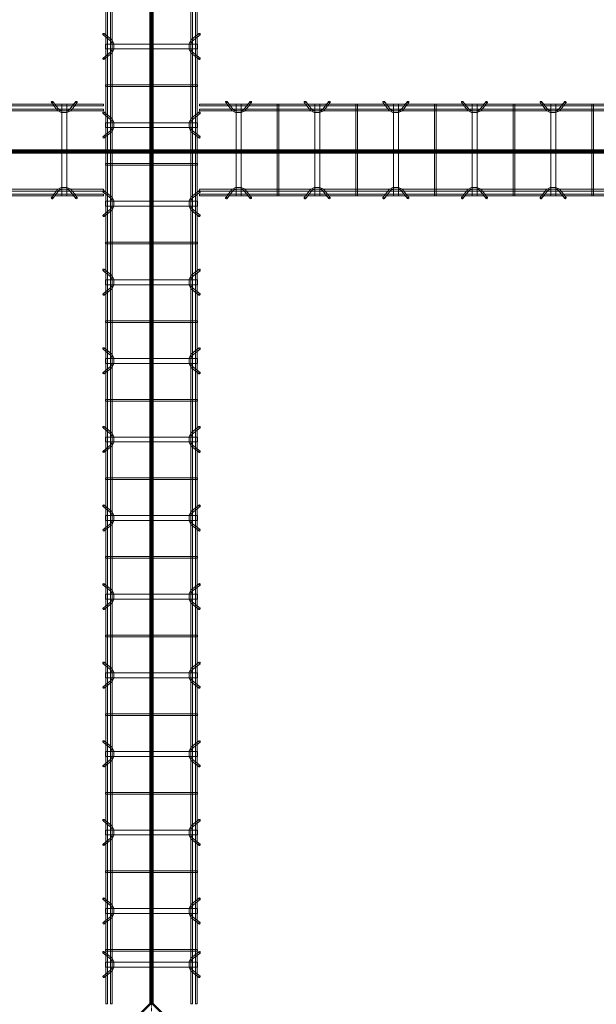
# Model space of a CAD drawing. Header units: inches. Extents: x -4136 to 1945, y -6639 to 12387.
# Tile 362 of 656: x -2520 to -2432, y 10187 to 10337. Entities that reach past the tile are written whole.
import ezdxf

# ---------------------------------------------------------------- set-up
doc = ezdxf.new("R2010")
doc.units = ezdxf.units.IN
doc.header["$MEASUREMENT"] = 0
doc.linetypes.add('Línea de rejilla', pattern=[0.875, 0.5, -0.125, 0.125, -0.125])
for name, color, linetype, lineweight in [('A-FLOR', 7, 'Continuous', 9), ('A-GENM', 7, 'Continuous', 9), ('S-BEAM', 7, 'Continuous', 9), ('S-GRID', 7, 'Continuous', 9)]:
    doc.layers.add(name, color=color, linetype=linetype, lineweight=lineweight)

# ---------------------------------------------------------------- blocks, each defined once
blk = doc.blocks.new('Dowel bar assembly - Dowel bar assembly-674000-SLAB ON GROUND JOINTS')
at = {"layer": 'S-BEAM', "color": 253, "true_color": 0xaaaaaa}
for p, q in [((148.18, 1.98), (0, 1.98)), ((0, 1.72), (148.18, 1.72)), ((140.21, 2.23), (141.16, 1.03)), ((141.36, 1.19), (140.41, 2.39)), ((141.81, 1.99), (141.81, -12.01)), ((142.56, 1.99), (141.81, 1.99)), ((141.81, 1.99), (142.56, 1.99)), ((142.56, -12.01), (142.56, 1.99)), ((143.94, 2.39), (142.99, 1.19)), ((143.2, 1.03), (144.15, 2.23)), ((148.18, 1.98), (148.18, 1.72)), ((148.18, 1.72), (148.18, 1.98)), ((148.18, 1.25), (0, 1.25)), ((0, 0.99), (148.18, 0.99)), ((148.18, 0.99), (148.18, 1.25)), ((148.18, 1.25), (148.18, 0.99)), ((148.18, -11.01), (0, -11.01)), ((0, -11.27), (148.18, -11.27)), ((148.18, -11.74), (0, -11.74)), ((0, -12), (148.18, -12)), ((141.16, -11.05), (140.21, -12.25)), ((140.41, -12.41), (141.36, -11.21)), ((142.56, -12.01), (141.81, -12.01)), ((141.81, -12.01), (142.56, -12.01)), ((142.99, -11.21), (143.94, -12.41)), ((144.15, -12.25), (143.2, -11.05)), ((148.18, -11.27), (148.18, -11.01)), ((148.18, -11.01), (148.18, -11.27)), ((148.18, -12), (148.18, -11.74)), ((148.18, -11.74), (148.18, -12))]:
    blk.add_line(p, q, dxfattribs=at)
at = {"layer": 'S-BEAM', "color": 253, "true_color": 0xaaaaaa, "flags": 128}
for points in [[(141.16, 1.03), (141.71, 0.73), (142.57, 0.72), (143.15, 0.99), (143.2, 1.03)], [(141.36, 1.19), (141.81, 0.97), (142.56, 0.98), (142.99, 1.19)], [(141.16, -11.05), (141.71, -10.75), (142.57, -10.74), (143.15, -11.01), (143.2, -11.05)], [(141.36, -11.21), (141.81, -10.99), (142.56, -11), (142.99, -11.21)]]:
    blk.add_lwpolyline(points, dxfattribs=at)
at = {"layer": 'S-BEAM', "color": 253, "true_color": 0xaaaaaa}
for centre, major_axis, start_param, end_param in [((140.31, 2.31), (0.101, 0.08), 5.709265, 8.850858), ((140.31, 2.31), (0.101, 0.08), 2.567673, 5.709265), ((144.04, 2.31), (-0.101, 0.08), 3.715513, 6.857105), ((144.04, 2.31), (-0.101, 0.08), 0.57392, 3.715513), ((140.31, -12.33), (-0.101, 0.08), 3.715513, 6.857105), ((140.31, -12.33), (-0.101, 0.08), 0.57392, 3.715513), ((144.04, -12.33), (0.101, 0.08), 5.709265, 8.850858), ((144.04, -12.33), (0.101, 0.08), 2.567673, 5.709265)]:
    blk.add_ellipse(centre, major_axis=major_axis, ratio=0.816528, start_param=start_param, end_param=end_param, dxfattribs=at)
blk = doc.blocks.new('Dowel bar assembly - Dowel bar assembly-674565-SLAB ON GROUND JOINTS')
at = {"layer": 'S-BEAM', "color": 253, "true_color": 0xaaaaaa}
for p, q in [((148.47, 1.98), (0, 1.98)), ((0, 1.98), (0, 1.72)), ((0, 1.72), (0, 1.98)), ((0, 1.72), (148.47, 1.72)), ((4.02, 2.23), (4.97, 1.03)), ((5.18, 1.19), (4.23, 2.39)), ((5.63, 1.99), (5.63, -12.01)), ((6.38, 1.99), (5.63, 1.99)), ((5.63, 1.99), (6.38, 1.99)), ((6.38, -12.01), (6.38, 1.99)), ((7.76, 2.39), (6.81, 1.19)), ((7.01, 1.03), (7.96, 2.23)), ((11.87, 1.99), (11.87, -12.01)), ((12.13, 1.99), (11.87, 1.99)), ((11.87, 1.99), (12.13, 1.99)), ((12.13, -12.01), (12.13, 1.99)), ((16.02, 2.23), (16.97, 1.03)), ((17.18, 1.19), (16.23, 2.39)), ((17.63, 1.99), (17.63, -12.01)), ((18.38, 1.99), (17.63, 1.99)), ((17.63, 1.99), (18.38, 1.99)), ((18.38, -12.01), (18.38, 1.99)), ((19.76, 2.39), (18.81, 1.19)), ((19.01, 1.03), (19.96, 2.23)), ((23.87, 1.99), (23.87, -12.01)), ((24.13, 1.99), (23.87, 1.99)), ((23.87, 1.99), (24.13, 1.99)), ((24.13, -12.01), (24.13, 1.99)), ((28.02, 2.23), (28.97, 1.03)), ((29.18, 1.19), (28.23, 2.39)), ((29.63, 1.99), (29.63, -12.01)), ((30.38, 1.99), (29.63, 1.99)), ((29.63, 1.99), (30.38, 1.99)), ((30.38, -12.01), (30.38, 1.99)), ((31.76, 2.39), (30.81, 1.19)), ((31.01, 1.03), (31.96, 2.23)), ((35.87, 1.99), (35.87, -12.01)), ((36.13, 1.99), (35.87, 1.99)), ((35.87, 1.99), (36.13, 1.99)), ((36.13, -12.01), (36.13, 1.99)), ((40.02, 2.23), (40.97, 1.03)), ((41.18, 1.19), (40.23, 2.39)), ((41.63, 1.99), (41.63, -12.01)), ((42.38, 1.99), (41.63, 1.99)), ((41.63, 1.99), (42.38, 1.99)), ((42.38, -12.01), (42.38, 1.99)), ((43.76, 2.39), (42.81, 1.19)), ((43.01, 1.03), (43.96, 2.23)), ((47.87, 1.99), (47.87, -12.01)), ((48.13, 1.99), (47.87, 1.99)), ((47.87, 1.99), (48.13, 1.99)), ((48.13, -12.01), (48.13, 1.99)), ((52.02, 2.23), (52.97, 1.03)), ((53.18, 1.19), (52.23, 2.39)), ((53.63, 1.99), (53.63, -12.01)), ((54.38, 1.99), (53.63, 1.99)), ((53.63, 1.99), (54.38, 1.99)), ((54.38, -12.01), (54.38, 1.99)), ((55.76, 2.39), (54.81, 1.19)), ((55.01, 1.03), (55.96, 2.23)), ((59.87, 1.99), (59.87, -12.01)), ((60.13, 1.99), (59.87, 1.99)), ((59.87, 1.99), (60.13, 1.99)), ((60.13, -12.01), (60.13, 1.99)), ((148.47, 1.25), (0, 1.25)), ((0, 0.99), (0, 1.25)), ((0, 1.25), (0, 0.99)), ((0, 0.99), (148.47, 0.99)), ((148.47, -11.01), (0, -11.01)), ((0, -11.27), (0, -11.01)), ((0, -11.01), (0, -11.27)), ((0, -11.27), (148.47, -11.27)), ((148.47, -11.74), (0, -11.74)), ((0, -12), (0, -11.74)), ((0, -11.74), (0, -12)), ((0, -12), (148.47, -12)), ((4.97, -11.05), (4.02, -12.25)), ((4.23, -12.41), (5.18, -11.21)), ((6.38, -12.01), (5.63, -12.01)), ((5.63, -12.01), (6.38, -12.01)), ((6.81, -11.21), (7.76, -12.41)), ((7.96, -12.25), (7.01, -11.05)), ((12.13, -12.01), (11.87, -12.01)), ((11.87, -12.01), (12.13, -12.01)), ((16.97, -11.05), (16.02, -12.25)), ((16.23, -12.41), (17.18, -11.21)), ((18.38, -12.01), (17.63, -12.01)), ((17.63, -12.01), (18.38, -12.01)), ((18.81, -11.21), (19.76, -12.41)), ((19.96, -12.25), (19.01, -11.05)), ((24.13, -12.01), (23.87, -12.01)), ((23.87, -12.01), (24.13, -12.01)), ((28.97, -11.05), (28.02, -12.25)), ((28.23, -12.41), (29.18, -11.21)), ((30.38, -12.01), (29.63, -12.01)), ((29.63, -12.01), (30.38, -12.01)), ((30.81, -11.21), (31.76, -12.41)), ((31.96, -12.25), (31.01, -11.05)), ((36.13, -12.01), (35.87, -12.01)), ((35.87, -12.01), (36.13, -12.01)), ((40.97, -11.05), (40.02, -12.25)), ((40.23, -12.41), (41.18, -11.21)), ((42.38, -12.01), (41.63, -12.01)), ((41.63, -12.01), (42.38, -12.01)), ((42.81, -11.21), (43.76, -12.41)), ((43.96, -12.25), (43.01, -11.05)), ((48.13, -12.01), (47.87, -12.01)), ((47.87, -12.01), (48.13, -12.01)), ((52.97, -11.05), (52.02, -12.25)), ((52.23, -12.41), (53.18, -11.21)), ((54.38, -12.01), (53.63, -12.01)), ((53.63, -12.01), (54.38, -12.01)), ((54.81, -11.21), (55.76, -12.41)), ((55.96, -12.25), (55.01, -11.05)), ((60.13, -12.01), (59.87, -12.01)), ((59.87, -12.01), (60.13, -12.01))]:
    blk.add_line(p, q, dxfattribs=at)
at = {"layer": 'S-BEAM', "color": 253, "true_color": 0xaaaaaa, "flags": 128}
for points in [[(4.97, 1.03), (5.53, 0.73), (6.39, 0.72), (6.97, 0.99), (7.01, 1.03)], [(5.18, 1.19), (5.62, 0.97), (6.38, 0.98), (6.81, 1.19)], [(16.97, 1.03), (17.53, 0.73), (18.39, 0.72), (18.97, 0.99), (19.01, 1.03)], [(17.18, 1.19), (17.62, 0.97), (18.38, 0.98), (18.81, 1.19)], [(28.97, 1.03), (29.53, 0.73), (30.39, 0.72), (30.97, 0.99), (31.01, 1.03)], [(29.18, 1.19), (29.62, 0.97), (30.38, 0.98), (30.81, 1.19)], [(40.97, 1.03), (41.53, 0.73), (42.39, 0.72), (42.97, 0.99), (43.01, 1.03)], [(41.18, 1.19), (41.62, 0.97), (42.38, 0.98), (42.81, 1.19)], [(52.97, 1.03), (53.53, 0.73), (54.39, 0.72), (54.97, 0.99), (55.01, 1.03)], [(53.18, 1.19), (53.62, 0.97), (54.38, 0.98), (54.81, 1.19)], [(4.97, -11.05), (5.53, -10.75), (6.39, -10.74), (6.97, -11.01), (7.01, -11.05)], [(5.18, -11.21), (5.62, -10.99), (6.38, -11), (6.81, -11.21)], [(16.97, -11.05), (17.53, -10.75), (18.39, -10.74), (18.97, -11.01), (19.01, -11.05)], [(17.18, -11.21), (17.62, -10.99), (18.38, -11), (18.81, -11.21)], [(28.97, -11.05), (29.53, -10.75), (30.39, -10.74), (30.97, -11.01), (31.01, -11.05)], [(29.18, -11.21), (29.62, -10.99), (30.38, -11), (30.81, -11.21)], [(40.97, -11.05), (41.53, -10.75), (42.39, -10.74), (42.97, -11.01), (43.01, -11.05)], [(41.18, -11.21), (41.62, -10.99), (42.38, -11), (42.81, -11.21)], [(52.97, -11.05), (53.53, -10.75), (54.39, -10.74), (54.97, -11.01), (55.01, -11.05)], [(53.18, -11.21), (53.62, -10.99), (54.38, -11), (54.81, -11.21)]]:
    blk.add_lwpolyline(points, dxfattribs=at)
at = {"layer": 'S-BEAM', "color": 253, "true_color": 0xaaaaaa}
for centre, major_axis, start_param, end_param in [((4.12, 2.31), (0.101, 0.08), 5.709265, 8.850858), ((4.12, 2.31), (0.101, 0.08), 2.567673, 5.709265), ((7.86, 2.31), (-0.101, 0.08), 3.715513, 6.857105), ((7.86, 2.31), (-0.101, 0.08), 0.57392, 3.715513), ((16.12, 2.31), (0.101, 0.08), 5.709265, 8.850858), ((16.12, 2.31), (0.101, 0.08), 2.567673, 5.709265), ((19.86, 2.31), (-0.101, 0.08), 3.715513, 6.857105), ((19.86, 2.31), (-0.101, 0.08), 0.57392, 3.715513), ((28.12, 2.31), (0.101, 0.08), 5.709265, 8.850858), ((28.12, 2.31), (0.101, 0.08), 2.567673, 5.709265), ((31.86, 2.31), (-0.101, 0.08), 3.715513, 6.857105), ((31.86, 2.31), (-0.101, 0.08), 0.57392, 3.715513), ((40.12, 2.31), (0.101, 0.08), 5.709265, 8.850858), ((40.12, 2.31), (0.101, 0.08), 2.567673, 5.709265), ((43.86, 2.31), (-0.101, 0.08), 3.715513, 6.857105), ((43.86, 2.31), (-0.101, 0.08), 0.57392, 3.715513), ((52.12, 2.31), (0.101, 0.08), 5.709265, 8.850858), ((52.12, 2.31), (0.101, 0.08), 2.567673, 5.709265), ((55.86, 2.31), (-0.101, 0.08), 3.715513, 6.857105), ((55.86, 2.31), (-0.101, 0.08), 0.57392, 3.715513), ((4.12, -12.33), (-0.101, 0.08), 3.715513, 6.857105), ((4.12, -12.33), (-0.101, 0.08), 0.57392, 3.715513), ((7.86, -12.33), (0.101, 0.08), 5.709265, 8.850858), ((7.86, -12.33), (0.101, 0.08), 2.567673, 5.709265), ((16.12, -12.33), (-0.101, 0.08), 3.715513, 6.857105), ((16.12, -12.33), (-0.101, 0.08), 0.57392, 3.715513), ((19.86, -12.33), (0.101, 0.08), 5.709265, 8.850858), ((19.86, -12.33), (0.101, 0.08), 2.567673, 5.709265), ((28.12, -12.33), (-0.101, 0.08), 3.715513, 6.857105), ((28.12, -12.33), (-0.101, 0.08), 0.57392, 3.715513), ((31.86, -12.33), (0.101, 0.08), 5.709265, 8.850858), ((31.86, -12.33), (0.101, 0.08), 2.567673, 5.709265), ((40.12, -12.33), (-0.101, 0.08), 3.715513, 6.857105), ((40.12, -12.33), (-0.101, 0.08), 0.57392, 3.715513), ((43.86, -12.33), (0.101, 0.08), 5.709265, 8.850858), ((43.86, -12.33), (0.101, 0.08), 2.567673, 5.709265), ((52.12, -12.33), (-0.101, 0.08), 3.715513, 6.857105), ((52.12, -12.33), (-0.101, 0.08), 0.57392, 3.715513), ((55.86, -12.33), (0.101, 0.08), 5.709265, 8.850858), ((55.86, -12.33), (0.101, 0.08), 2.567673, 5.709265)]:
    blk.add_ellipse(centre, major_axis=major_axis, ratio=0.816528, start_param=start_param, end_param=end_param, dxfattribs=at)
blk = doc.blocks.new('Dowel bar assembly - Dowel bar assembly-675655-SLAB ON GROUND JOINTS')
at = {"layer": 'S-BEAM', "color": 253, "true_color": 0xaaaaaa}
for p, q in [((260.18, 1.98), (0, 1.98)), ((0, 1.72), (260.18, 1.72)), ((112.02, 2.23), (112.97, 1.03)), ((113.18, 1.19), (112.23, 2.39)), ((113.63, 1.99), (113.63, -12.01)), ((114.38, 1.99), (113.63, 1.99)), ((113.63, 1.99), (114.38, 1.99)), ((114.38, -12.01), (114.38, 1.99)), ((115.76, 2.39), (114.81, 1.19)), ((115.01, 1.03), (115.96, 2.23)), ((119.87, 1.99), (119.87, -12.01)), ((120.13, 1.99), (119.87, 1.99)), ((119.87, 1.99), (120.13, 1.99)), ((120.13, -12.01), (120.13, 1.99)), ((124.02, 2.23), (124.97, 1.03)), ((125.18, 1.19), (124.23, 2.39)), ((125.63, 1.99), (125.63, -12.01)), ((126.38, 1.99), (125.63, 1.99)), ((125.63, 1.99), (126.38, 1.99)), ((126.38, -12.01), (126.38, 1.99)), ((127.76, 2.39), (126.81, 1.19)), ((127.01, 1.03), (127.96, 2.23)), ((131.87, 1.99), (131.87, -12.01)), ((132.13, 1.99), (131.87, 1.99)), ((131.87, 1.99), (132.13, 1.99)), ((132.13, -12.01), (132.13, 1.99)), ((136.02, 2.23), (136.97, 1.03)), ((137.18, 1.19), (136.23, 2.39)), ((137.63, 1.99), (137.63, -12.01)), ((138.38, 1.99), (137.63, 1.99)), ((137.63, 1.99), (138.38, 1.99)), ((138.38, -12.01), (138.38, 1.99)), ((139.76, 2.39), (138.81, 1.19)), ((139.01, 1.03), (139.96, 2.23)), ((143.87, 1.99), (143.87, -12.01)), ((144.13, 1.99), (143.87, 1.99)), ((143.87, 1.99), (144.13, 1.99)), ((144.13, -12.01), (144.13, 1.99)), ((148.02, 2.23), (148.97, 1.03)), ((149.18, 1.19), (148.23, 2.39)), ((149.63, 1.99), (149.63, -12.01)), ((150.38, 1.99), (149.63, 1.99)), ((149.63, 1.99), (150.38, 1.99)), ((150.38, -12.01), (150.38, 1.99)), ((151.76, 2.39), (150.81, 1.19)), ((151.01, 1.03), (151.96, 2.23)), ((155.87, 1.99), (155.87, -12.01)), ((156.13, 1.99), (155.87, 1.99)), ((155.87, 1.99), (156.13, 1.99)), ((156.13, -12.01), (156.13, 1.99)), ((160.02, 2.23), (160.97, 1.03)), ((161.18, 1.19), (160.23, 2.39)), ((161.63, 1.99), (161.63, -12.01)), ((162.38, 1.99), (161.63, 1.99)), ((161.63, 1.99), (162.38, 1.99)), ((162.38, -12.01), (162.38, 1.99)), ((163.76, 2.39), (162.81, 1.19)), ((163.01, 1.03), (163.96, 2.23)), ((167.87, 1.99), (167.87, -12.01)), ((168.13, 1.99), (167.87, 1.99)), ((167.87, 1.99), (168.13, 1.99)), ((168.13, -12.01), (168.13, 1.99)), ((172.02, 2.23), (172.97, 1.03)), ((173.18, 1.19), (172.23, 2.39)), ((173.63, 1.99), (173.63, -12.01)), ((174.38, 1.99), (173.63, 1.99)), ((173.63, 1.99), (174.38, 1.99)), ((174.38, -12.01), (174.38, 1.99)), ((175.76, 2.39), (174.81, 1.19)), ((175.01, 1.03), (175.96, 2.23)), ((179.87, 1.99), (179.87, -12.01)), ((180.13, 1.99), (179.87, 1.99)), ((179.87, 1.99), (180.13, 1.99)), ((180.13, -12.01), (180.13, 1.99)), ((184.02, 2.23), (184.97, 1.03)), ((185.18, 1.19), (184.23, 2.39)), ((185.63, 1.99), (185.63, -12.01)), ((186.38, 1.99), (185.63, 1.99)), ((185.63, 1.99), (186.38, 1.99)), ((186.38, -12.01), (186.38, 1.99)), ((187.76, 2.39), (186.81, 1.19)), ((187.01, 1.03), (187.96, 2.23)), ((191.87, 1.99), (191.87, -12.01)), ((192.13, 1.99), (191.87, 1.99)), ((191.87, 1.99), (192.13, 1.99)), ((192.13, -12.01), (192.13, 1.99)), ((196.02, 2.23), (196.97, 1.03)), ((197.18, 1.19), (196.23, 2.39)), ((197.63, 1.99), (197.63, -12.01)), ((198.38, 1.99), (197.63, 1.99)), ((197.63, 1.99), (198.38, 1.99)), ((198.38, -12.01), (198.38, 1.99)), ((199.76, 2.39), (198.81, 1.19)), ((199.01, 1.03), (199.96, 2.23)), ((203.87, 1.99), (203.87, -12.01)), ((204.13, 1.99), (203.87, 1.99)), ((203.87, 1.99), (204.13, 1.99)), ((204.13, -12.01), (204.13, 1.99)), ((208.02, 2.23), (208.97, 1.03)), ((209.18, 1.19), (208.23, 2.39)), ((209.63, 1.99), (209.63, -12.01)), ((210.38, 1.99), (209.63, 1.99)), ((209.63, 1.99), (210.38, 1.99)), ((210.38, -12.01), (210.38, 1.99)), ((211.76, 2.39), (210.81, 1.19)), ((211.01, 1.03), (211.96, 2.23)), ((215.87, 1.99), (215.87, -12.01)), ((216.13, 1.99), (215.87, 1.99)), ((215.87, 1.99), (216.13, 1.99)), ((216.13, -12.01), (216.13, 1.99)), ((220.02, 2.23), (220.97, 1.03)), ((221.18, 1.19), (220.23, 2.39)), ((221.63, 1.99), (221.63, -12.01)), ((222.38, 1.99), (221.63, 1.99)), ((221.63, 1.99), (222.38, 1.99)), ((222.38, -12.01), (222.38, 1.99)), ((223.76, 2.39), (222.81, 1.19)), ((223.01, 1.03), (223.96, 2.23)), ((227.87, 1.99), (227.87, -12.01)), ((228.13, 1.99), (227.87, 1.99)), ((227.87, 1.99), (228.13, 1.99)), ((228.13, -12.01), (228.13, 1.99)), ((232.02, 2.23), (232.97, 1.03)), ((233.18, 1.19), (232.23, 2.39)), ((233.63, 1.99), (233.63, -12.01)), ((234.38, 1.99), (233.63, 1.99)), ((233.63, 1.99), (234.38, 1.99)), ((234.38, -12.01), (234.38, 1.99)), ((235.76, 2.39), (234.81, 1.19)), ((235.01, 1.03), (235.96, 2.23)), ((239.87, 1.99), (239.87, -12.01)), ((240.13, 1.99), (239.87, 1.99)), ((239.87, 1.99), (240.13, 1.99)), ((240.13, -12.01), (240.13, 1.99)), ((244.02, 2.23), (244.97, 1.03)), ((245.18, 1.19), (244.23, 2.39)), ((245.63, 1.99), (245.63, -12.01)), ((246.38, 1.99), (245.63, 1.99)), ((245.63, 1.99), (246.38, 1.99)), ((246.38, -12.01), (246.38, 1.99)), ((247.76, 2.39), (246.81, 1.19)), ((247.01, 1.03), (247.96, 2.23)), ((251.87, 1.99), (251.87, -12.01)), ((252.13, 1.99), (251.87, 1.99)), ((251.87, 1.99), (252.13, 1.99)), ((252.13, -12.01), (252.13, 1.99)), ((252.2, 2.23), (253.15, 1.03)), ((253.35, 1.19), (252.4, 2.39)), ((253.8, 1.99), (253.8, -12.01)), ((254.55, 1.99), (253.8, 1.99)), ((253.8, 1.99), (254.55, 1.99)), ((254.55, -12.01), (254.55, 1.99)), ((255.94, 2.39), (254.99, 1.19)), ((255.19, 1.03), (256.14, 2.23)), ((260.18, 1.98), (260.18, 1.72)), ((260.18, 1.72), (260.18, 1.98)), ((260.18, 1.25), (0, 1.25)), ((0, 0.99), (260.18, 0.99)), ((260.18, 0.99), (260.18, 1.25)), ((260.18, 1.25), (260.18, 0.99)), ((260.18, -11.01), (0, -11.01)), ((0, -11.27), (260.18, -11.27)), ((260.18, -11.74), (0, -11.74)), ((0, -12), (260.18, -12)), ((112.97, -11.05), (112.02, -12.25)), ((112.23, -12.41), (113.18, -11.21)), ((114.38, -12.01), (113.63, -12.01)), ((113.63, -12.01), (114.38, -12.01)), ((114.81, -11.21), (115.76, -12.41)), ((115.96, -12.25), (115.01, -11.05)), ((120.13, -12.01), (119.87, -12.01)), ((119.87, -12.01), (120.13, -12.01)), ((124.97, -11.05), (124.02, -12.25)), ((124.23, -12.41), (125.18, -11.21)), ((126.38, -12.01), (125.63, -12.01)), ((125.63, -12.01), (126.38, -12.01)), ((126.81, -11.21), (127.76, -12.41)), ((127.96, -12.25), (127.01, -11.05)), ((132.13, -12.01), (131.87, -12.01)), ((131.87, -12.01), (132.13, -12.01)), ((136.97, -11.05), (136.02, -12.25)), ((136.23, -12.41), (137.18, -11.21)), ((138.38, -12.01), (137.63, -12.01)), ((137.63, -12.01), (138.38, -12.01)), ((138.81, -11.21), (139.76, -12.41)), ((139.96, -12.25), (139.01, -11.05)), ((144.13, -12.01), (143.87, -12.01)), ((143.87, -12.01), (144.13, -12.01)), ((148.97, -11.05), (148.02, -12.25)), ((148.23, -12.41), (149.18, -11.21)), ((150.38, -12.01), (149.63, -12.01)), ((149.63, -12.01), (150.38, -12.01)), ((150.81, -11.21), (151.76, -12.41)), ((151.96, -12.25), (151.01, -11.05)), ((156.13, -12.01), (155.87, -12.01)), ((155.87, -12.01), (156.13, -12.01)), ((160.97, -11.05), (160.02, -12.25)), ((160.23, -12.41), (161.18, -11.21)), ((162.38, -12.01), (161.63, -12.01)), ((161.63, -12.01), (162.38, -12.01)), ((162.81, -11.21), (163.76, -12.41)), ((163.96, -12.25), (163.01, -11.05)), ((168.13, -12.01), (167.87, -12.01)), ((167.87, -12.01), (168.13, -12.01)), ((172.97, -11.05), (172.02, -12.25)), ((172.23, -12.41), (173.18, -11.21)), ((174.38, -12.01), (173.63, -12.01)), ((173.63, -12.01), (174.38, -12.01)), ((174.81, -11.21), (175.76, -12.41)), ((175.96, -12.25), (175.01, -11.05)), ((180.13, -12.01), (179.87, -12.01)), ((179.87, -12.01), (180.13, -12.01)), ((184.97, -11.05), (184.02, -12.25)), ((184.23, -12.41), (185.18, -11.21)), ((186.38, -12.01), (185.63, -12.01)), ((185.63, -12.01), (186.38, -12.01)), ((186.81, -11.21), (187.76, -12.41)), ((187.96, -12.25), (187.01, -11.05)), ((192.13, -12.01), (191.87, -12.01)), ((191.87, -12.01), (192.13, -12.01)), ((196.97, -11.05), (196.02, -12.25)), ((196.23, -12.41), (197.18, -11.21)), ((198.38, -12.01), (197.63, -12.01)), ((197.63, -12.01), (198.38, -12.01)), ((198.81, -11.21), (199.76, -12.41)), ((199.96, -12.25), (199.01, -11.05)), ((204.13, -12.01), (203.87, -12.01)), ((203.87, -12.01), (204.13, -12.01)), ((208.97, -11.05), (208.02, -12.25)), ((208.23, -12.41), (209.18, -11.21)), ((210.38, -12.01), (209.63, -12.01)), ((209.63, -12.01), (210.38, -12.01)), ((210.81, -11.21), (211.76, -12.41)), ((211.96, -12.25), (211.01, -11.05)), ((216.13, -12.01), (215.87, -12.01)), ((215.87, -12.01), (216.13, -12.01)), ((220.97, -11.05), (220.02, -12.25)), ((220.23, -12.41), (221.18, -11.21)), ((222.38, -12.01), (221.63, -12.01)), ((221.63, -12.01), (222.38, -12.01)), ((222.81, -11.21), (223.76, -12.41)), ((223.96, -12.25), (223.01, -11.05)), ((228.13, -12.01), (227.87, -12.01)), ((227.87, -12.01), (228.13, -12.01)), ((232.97, -11.05), (232.02, -12.25)), ((232.23, -12.41), (233.18, -11.21)), ((234.38, -12.01), (233.63, -12.01)), ((233.63, -12.01), (234.38, -12.01)), ((234.81, -11.21), (235.76, -12.41)), ((235.96, -12.25), (235.01, -11.05)), ((240.13, -12.01), (239.87, -12.01)), ((239.87, -12.01), (240.13, -12.01)), ((244.97, -11.05), (244.02, -12.25)), ((244.23, -12.41), (245.18, -11.21)), ((246.38, -12.01), (245.63, -12.01)), ((245.63, -12.01), (246.38, -12.01)), ((246.81, -11.21), (247.76, -12.41)), ((247.96, -12.25), (247.01, -11.05)), ((252.13, -12.01), (251.87, -12.01)), ((251.87, -12.01), (252.13, -12.01)), ((253.15, -11.05), (252.2, -12.25)), ((252.4, -12.41), (253.35, -11.21)), ((254.55, -12.01), (253.8, -12.01)), ((253.8, -12.01), (254.55, -12.01)), ((254.99, -11.21), (255.94, -12.41)), ((256.14, -12.25), (255.19, -11.05)), ((260.18, -11.27), (260.18, -11.01)), ((260.18, -11.01), (260.18, -11.27)), ((260.18, -12), (260.18, -11.74)), ((260.18, -11.74), (260.18, -12))]:
    blk.add_line(p, q, dxfattribs=at)
at = {"layer": 'S-BEAM', "color": 253, "true_color": 0xaaaaaa, "flags": 128}
for points in [[(112.97, 1.03), (113.53, 0.73), (114.39, 0.72), (114.97, 0.99), (115.01, 1.03)], [(113.18, 1.19), (113.62, 0.97), (114.38, 0.98), (114.81, 1.19)], [(124.97, 1.03), (125.53, 0.73), (126.39, 0.72), (126.97, 0.99), (127.01, 1.03)], [(125.18, 1.19), (125.62, 0.97), (126.38, 0.98), (126.81, 1.19)], [(136.97, 1.03), (137.53, 0.73), (138.39, 0.72), (138.97, 0.99), (139.01, 1.03)], [(137.18, 1.19), (137.62, 0.97), (138.38, 0.98), (138.81, 1.19)], [(148.97, 1.03), (149.53, 0.73), (150.39, 0.72), (150.97, 0.99), (151.01, 1.03)], [(149.18, 1.19), (149.62, 0.97), (150.38, 0.98), (150.81, 1.19)], [(160.97, 1.03), (161.53, 0.73), (162.39, 0.72), (162.97, 0.99), (163.01, 1.03)], [(161.18, 1.19), (161.62, 0.97), (162.38, 0.98), (162.81, 1.19)], [(172.97, 1.03), (173.53, 0.73), (174.39, 0.72), (174.97, 0.99), (175.01, 1.03)], [(173.18, 1.19), (173.62, 0.97), (174.38, 0.98), (174.81, 1.19)], [(184.97, 1.03), (185.53, 0.73), (186.39, 0.72), (186.97, 0.99), (187.01, 1.03)], [(185.18, 1.19), (185.62, 0.97), (186.38, 0.98), (186.81, 1.19)], [(196.97, 1.03), (197.53, 0.73), (198.39, 0.72), (198.97, 0.99), (199.01, 1.03)], [(197.18, 1.19), (197.62, 0.97), (198.38, 0.98), (198.81, 1.19)], [(208.97, 1.03), (209.53, 0.73), (210.39, 0.72), (210.97, 0.99), (211.01, 1.03)], [(209.18, 1.19), (209.62, 0.97), (210.38, 0.98), (210.81, 1.19)], [(220.97, 1.03), (221.53, 0.73), (222.39, 0.72), (222.97, 0.99), (223.01, 1.03)], [(221.18, 1.19), (221.62, 0.97), (222.38, 0.98), (222.81, 1.19)], [(232.97, 1.03), (233.53, 0.73), (234.39, 0.72), (234.97, 0.99), (235.01, 1.03)], [(233.18, 1.19), (233.62, 0.97), (234.38, 0.98), (234.81, 1.19)], [(244.97, 1.03), (245.53, 0.73), (246.39, 0.72), (246.97, 0.99), (247.01, 1.03)], [(245.18, 1.19), (245.62, 0.97), (246.38, 0.98), (246.81, 1.19)], [(253.15, 1.03), (253.71, 0.73), (254.57, 0.72), (255.15, 0.99), (255.19, 1.03)], [(253.35, 1.19), (253.8, 0.97), (254.56, 0.98), (254.99, 1.19)], [(112.97, -11.05), (113.53, -10.75), (114.39, -10.74), (114.97, -11.01), (115.01, -11.05)], [(113.18, -11.21), (113.62, -10.99), (114.38, -11), (114.81, -11.21)], [(124.97, -11.05), (125.53, -10.75), (126.39, -10.74), (126.97, -11.01), (127.01, -11.05)], [(125.18, -11.21), (125.62, -10.99), (126.38, -11), (126.81, -11.21)], [(136.97, -11.05), (137.53, -10.75), (138.39, -10.74), (138.97, -11.01), (139.01, -11.05)], [(137.18, -11.21), (137.62, -10.99), (138.38, -11), (138.81, -11.21)], [(148.97, -11.05), (149.53, -10.75), (150.39, -10.74), (150.97, -11.01), (151.01, -11.05)], [(149.18, -11.21), (149.62, -10.99), (150.38, -11), (150.81, -11.21)], [(160.97, -11.05), (161.53, -10.75), (162.39, -10.74), (162.97, -11.01), (163.01, -11.05)], [(161.18, -11.21), (161.62, -10.99), (162.38, -11), (162.81, -11.21)], [(172.97, -11.05), (173.53, -10.75), (174.39, -10.74), (174.97, -11.01), (175.01, -11.05)], [(173.18, -11.21), (173.62, -10.99), (174.38, -11), (174.81, -11.21)], [(184.97, -11.05), (185.53, -10.75), (186.39, -10.74), (186.97, -11.01), (187.01, -11.05)], [(185.18, -11.21), (185.62, -10.99), (186.38, -11), (186.81, -11.21)], [(196.97, -11.05), (197.53, -10.75), (198.39, -10.74), (198.97, -11.01), (199.01, -11.05)], [(197.18, -11.21), (197.62, -10.99), (198.38, -11), (198.81, -11.21)], [(208.97, -11.05), (209.53, -10.75), (210.39, -10.74), (210.97, -11.01), (211.01, -11.05)], [(209.18, -11.21), (209.62, -10.99), (210.38, -11), (210.81, -11.21)], [(220.97, -11.05), (221.53, -10.75), (222.39, -10.74), (222.97, -11.01), (223.01, -11.05)], [(221.18, -11.21), (221.62, -10.99), (222.38, -11), (222.81, -11.21)], [(232.97, -11.05), (233.53, -10.75), (234.39, -10.74), (234.97, -11.01), (235.01, -11.05)], [(233.18, -11.21), (233.62, -10.99), (234.38, -11), (234.81, -11.21)], [(244.97, -11.05), (245.53, -10.75), (246.39, -10.74), (246.97, -11.01), (247.01, -11.05)], [(245.18, -11.21), (245.62, -10.99), (246.38, -11), (246.81, -11.21)], [(253.15, -11.05), (253.71, -10.75), (254.57, -10.74), (255.15, -11.01), (255.19, -11.05)], [(253.35, -11.21), (253.8, -10.99), (254.56, -11), (254.99, -11.21)]]:
    blk.add_lwpolyline(points, dxfattribs=at)
at = {"layer": 'S-BEAM', "color": 253, "true_color": 0xaaaaaa}
for centre, major_axis, start_param, end_param in [((112.12, 2.31), (0.101, 0.08), 5.709265, 8.850858), ((112.12, 2.31), (0.101, 0.08), 2.567673, 5.709265), ((115.86, 2.31), (-0.101, 0.08), 3.715513, 6.857105), ((115.86, 2.31), (-0.101, 0.08), 0.57392, 3.715513), ((124.12, 2.31), (0.101, 0.08), 5.709265, 8.850858), ((124.12, 2.31), (0.101, 0.08), 2.567673, 5.709265), ((127.86, 2.31), (-0.101, 0.08), 3.715513, 6.857105), ((127.86, 2.31), (-0.101, 0.08), 0.57392, 3.715513), ((136.12, 2.31), (0.101, 0.08), 5.709265, 8.850858), ((136.12, 2.31), (0.101, 0.08), 2.567673, 5.709265), ((139.86, 2.31), (-0.101, 0.08), 3.715513, 6.857105), ((139.86, 2.31), (-0.101, 0.08), 0.57392, 3.715513), ((148.12, 2.31), (0.101, 0.08), 5.709265, 8.850858), ((148.12, 2.31), (0.101, 0.08), 2.567673, 5.709265), ((151.86, 2.31), (-0.101, 0.08), 3.715513, 6.857105), ((151.86, 2.31), (-0.101, 0.08), 0.57392, 3.715513), ((160.12, 2.31), (0.101, 0.08), 5.709265, 8.850858), ((160.12, 2.31), (0.101, 0.08), 2.567673, 5.709265), ((163.86, 2.31), (-0.101, 0.08), 3.715513, 6.857105), ((163.86, 2.31), (-0.101, 0.08), 0.57392, 3.715513), ((172.12, 2.31), (0.101, 0.08), 5.709265, 8.850858), ((172.12, 2.31), (0.101, 0.08), 2.567673, 5.709265), ((175.86, 2.31), (-0.101, 0.08), 3.715513, 6.857105), ((175.86, 2.31), (-0.101, 0.08), 0.57392, 3.715513), ((184.12, 2.31), (0.101, 0.08), 5.709265, 8.850858), ((184.12, 2.31), (0.101, 0.08), 2.567673, 5.709265), ((187.86, 2.31), (-0.101, 0.08), 3.715513, 6.857105), ((187.86, 2.31), (-0.101, 0.08), 0.57392, 3.715513), ((196.12, 2.31), (0.101, 0.08), 5.709265, 8.850858), ((196.12, 2.31), (0.101, 0.08), 2.567673, 5.709265), ((199.86, 2.31), (-0.101, 0.08), 3.715513, 6.857105), ((199.86, 2.31), (-0.101, 0.08), 0.57392, 3.715513), ((208.12, 2.31), (0.101, 0.08), 5.709265, 8.850858), ((208.12, 2.31), (0.101, 0.08), 2.567673, 5.709265), ((211.86, 2.31), (-0.101, 0.08), 3.715513, 6.857105), ((211.86, 2.31), (-0.101, 0.08), 0.57392, 3.715513), ((220.12, 2.31), (0.101, 0.08), 5.709265, 8.850858), ((220.12, 2.31), (0.101, 0.08), 2.567673, 5.709265), ((223.86, 2.31), (-0.101, 0.08), 3.715513, 6.857105), ((223.86, 2.31), (-0.101, 0.08), 0.57392, 3.715513), ((232.12, 2.31), (0.101, 0.08), 5.709265, 8.850858), ((232.12, 2.31), (0.101, 0.08), 2.567673, 5.709265), ((235.86, 2.31), (-0.101, 0.08), 3.715513, 6.857105), ((235.86, 2.31), (-0.101, 0.08), 0.57392, 3.715513), ((244.12, 2.31), (0.101, 0.08), 5.709265, 8.850858), ((244.12, 2.31), (0.101, 0.08), 2.567673, 5.709265), ((247.86, 2.31), (-0.101, 0.08), 3.715513, 6.857105), ((247.86, 2.31), (-0.101, 0.08), 0.57392, 3.715513), ((252.3, 2.31), (0.101, 0.08), 5.709265, 8.850858), ((252.3, 2.31), (0.101, 0.08), 2.567673, 5.709265), ((256.04, 2.31), (-0.101, 0.08), 3.715513, 6.857105), ((256.04, 2.31), (-0.101, 0.08), 0.57392, 3.715513), ((112.12, -12.33), (-0.101, 0.08), 3.715513, 6.857105), ((112.12, -12.33), (-0.101, 0.08), 0.57392, 3.715513), ((115.86, -12.33), (0.101, 0.08), 5.709265, 8.850858), ((115.86, -12.33), (0.101, 0.08), 2.567673, 5.709265), ((124.12, -12.33), (-0.101, 0.08), 3.715513, 6.857105), ((124.12, -12.33), (-0.101, 0.08), 0.57392, 3.715513), ((127.86, -12.33), (0.101, 0.08), 5.709265, 8.850858), ((127.86, -12.33), (0.101, 0.08), 2.567673, 5.709265), ((136.12, -12.33), (-0.101, 0.08), 3.715513, 6.857105), ((136.12, -12.33), (-0.101, 0.08), 0.57392, 3.715513), ((139.86, -12.33), (0.101, 0.08), 5.709265, 8.850858), ((139.86, -12.33), (0.101, 0.08), 2.567673, 5.709265), ((148.12, -12.33), (-0.101, 0.08), 3.715513, 6.857105), ((148.12, -12.33), (-0.101, 0.08), 0.57392, 3.715513), ((151.86, -12.33), (0.101, 0.08), 5.709265, 8.850858), ((151.86, -12.33), (0.101, 0.08), 2.567673, 5.709265), ((160.12, -12.33), (-0.101, 0.08), 3.715513, 6.857105), ((160.12, -12.33), (-0.101, 0.08), 0.57392, 3.715513), ((163.86, -12.33), (0.101, 0.08), 5.709265, 8.850858), ((163.86, -12.33), (0.101, 0.08), 2.567673, 5.709265), ((172.12, -12.33), (-0.101, 0.08), 3.715513, 6.857105), ((172.12, -12.33), (-0.101, 0.08), 0.57392, 3.715513), ((175.86, -12.33), (0.101, 0.08), 5.709265, 8.850858), ((175.86, -12.33), (0.101, 0.08), 2.567673, 5.709265), ((184.12, -12.33), (-0.101, 0.08), 3.715513, 6.857105), ((184.12, -12.33), (-0.101, 0.08), 0.57392, 3.715513), ((187.86, -12.33), (0.101, 0.08), 5.709265, 8.850858), ((187.86, -12.33), (0.101, 0.08), 2.567673, 5.709265), ((196.12, -12.33), (-0.101, 0.08), 3.715513, 6.857105), ((196.12, -12.33), (-0.101, 0.08), 0.57392, 3.715513), ((199.86, -12.33), (0.101, 0.08), 5.709265, 8.850858), ((199.86, -12.33), (0.101, 0.08), 2.567673, 5.709265), ((208.12, -12.33), (-0.101, 0.08), 3.715513, 6.857105), ((208.12, -12.33), (-0.101, 0.08), 0.57392, 3.715513), ((211.86, -12.33), (0.101, 0.08), 5.709265, 8.850858), ((211.86, -12.33), (0.101, 0.08), 2.567673, 5.709265), ((220.12, -12.33), (-0.101, 0.08), 3.715513, 6.857105), ((220.12, -12.33), (-0.101, 0.08), 0.57392, 3.715513), ((223.86, -12.33), (0.101, 0.08), 5.709265, 8.850858), ((223.86, -12.33), (0.101, 0.08), 2.567673, 5.709265), ((232.12, -12.33), (-0.101, 0.08), 3.715513, 6.857105), ((232.12, -12.33), (-0.101, 0.08), 0.57392, 3.715513), ((235.86, -12.33), (0.101, 0.08), 5.709265, 8.850858), ((235.86, -12.33), (0.101, 0.08), 2.567673, 5.709265), ((244.12, -12.33), (-0.101, 0.08), 3.715513, 6.857105), ((244.12, -12.33), (-0.101, 0.08), 0.57392, 3.715513), ((247.86, -12.33), (0.101, 0.08), 5.709265, 8.850858), ((247.86, -12.33), (0.101, 0.08), 2.567673, 5.709265), ((252.3, -12.33), (-0.101, 0.08), 3.715513, 6.857105), ((252.3, -12.33), (-0.101, 0.08), 0.57392, 3.715513), ((256.04, -12.33), (0.101, 0.08), 5.709265, 8.850858), ((256.04, -12.33), (0.101, 0.08), 2.567673, 5.709265)]:
    blk.add_ellipse(centre, major_axis=major_axis, ratio=0.816528, start_param=start_param, end_param=end_param, dxfattribs=at)

msp = doc.modelspace()

# ---------------------------------------------------------------- hatches: boundary and pattern name
at = {"layer": 'A-GENM', "true_color": 0x0000ff}
for points in [[(-2500.15717, 10446.99722), (-2500.15717, 10186.72404), (-2500.58036, 10186.72404), (-2500.58036, 10446.99722)], [(-2500.52059, 10186.72404), (-2500.52059, 10446.99722), (-2500.12689, 10446.99722), (-2500.12689, 10186.72404)], [(-2500.15869, 10446.99722), (-2500.15869, 10186.72404), (-2500.50273, 10186.72404), (-2500.50273, 10446.99722)], [(-2500.07181, 10446.99722), (-2500.07181, 10186.72404), (-2500.49348, 10186.72404), (-2500.49348, 10446.99722)], [(-2500.2803, 10446.99722), (-2500.2803, 10186.72404), (-2500.36718, 10186.72404), (-2500.36718, 10446.99722)], [(-2500.07029, 10446.99722), (-2500.07029, 10186.72404), (-2500.2803, 10186.72404), (-2500.2803, 10446.99722)], [(-3819.32374, 10317.14659), (-3819.00878, 10317.14659), (-1943.6387, 10317.14659), (-1943.32374, 10317.14659), (-1943.13624, 10317.14659), (-1943.13624, 10316.93658), (-1943.32374, 10316.93658), (-1943.6387, 10316.93658), (-3819.00878, 10316.93658), (-3819.32374, 10316.93658)], [(-3819.32374, 10317.14507), (-3819.00878, 10317.14507), (-1943.6387, 10317.14507), (-1943.32374, 10317.14507), (-1943.13624, 10317.14507), (-1943.13624, 10316.72339), (-1943.32374, 10316.72339), (-1943.6387, 10316.72339), (-3819.00878, 10316.72339), (-3819.32374, 10316.72339)], [(-1943.13624, 10316.69629), (-1943.32374, 10316.69629), (-1943.6387, 10316.69629), (-3819.00878, 10316.69629), (-3819.32374, 10316.69629), (-3819.32374, 10317.08999), (-3819.00878, 10317.08999), (-1943.6387, 10317.08999), (-1943.32374, 10317.08999), (-1943.13624, 10317.08999)], [(-3819.32374, 10317.05971), (-3819.00878, 10317.05971), (-1943.6387, 10317.05971), (-1943.32374, 10317.05971), (-1943.13624, 10317.05971), (-1943.13624, 10316.63651), (-1943.32374, 10316.63651), (-1943.6387, 10316.63651), (-3819.00878, 10316.63651), (-3819.32374, 10316.63651)], [(-3819.32374, 10317.05819), (-3819.00878, 10317.05819), (-1943.6387, 10317.05819), (-1943.32374, 10317.05819), (-1943.13624, 10317.05819), (-1943.13624, 10316.71415), (-1943.32374, 10316.71415), (-1943.6387, 10316.71415), (-3819.00878, 10316.71415), (-3819.32374, 10316.71415)], [(-3819.32374, 10316.93658), (-3819.00878, 10316.93658), (-1943.6387, 10316.93658), (-1943.32374, 10316.93658), (-1943.13624, 10316.93658), (-1943.13624, 10316.8497), (-1943.32374, 10316.8497), (-1943.6387, 10316.8497), (-3819.00878, 10316.8497), (-3819.32374, 10316.8497)]]:
    msp.add_hatch(color=5, dxfattribs=at).paths.add_polyline_path(points, flags=0)
at = {"layer": 'A-GENM', "true_color": 0xff0000}
for points in [[(-2500.32374, 10187.06223), (-2500.10103, 10186.83952), (-2500.32374, 10186.61681), (-2520.34367, 10166.59688), (-2520.45502, 10166.48552), (-2520.67773, 10166.70823), (-2520.59224, 10166.79373)], [(-2500.32374, 10187.06223), (-2500.10103, 10186.83952), (-2500.32374, 10186.61681), (-2520.34367, 10166.59688), (-2520.45502, 10166.48552), (-2520.67773, 10166.70823)], [(-2480.19245, 10166.48552), (-2480.30381, 10166.59688), (-2500.32374, 10186.61681), (-2500.10103, 10186.83952), (-2480.05524, 10166.79373), (-2479.96974, 10166.70823)], [(-2480.19245, 10166.48552), (-2480.30381, 10166.59688), (-2500.32374, 10186.61681), (-2500.10103, 10186.83952), (-2479.96974, 10166.70823)]]:
    msp.add_hatch(color=1, dxfattribs=at).paths.add_polyline_path(points, flags=0)

# ---------------------------------------------------------------- linework, layer by layer
at = {"layer": 'A-FLOR'}
for p, q in [((-2520.56638, 10166.59688), (-2500.32374, 10186.83952)), ((-2500.32374, 10186.83952), (-2480.0811, 10166.59688))]:
    msp.add_line(p, q, dxfattribs=at)
at = {"layer": 'A-GENM', "color": 5, "true_color": 0x0000ff}
for p, q in [((-2500.58036, 10186.72404), (-2500.58036, 10446.99722)), ((-2500.52059, 10446.99722), (-2500.52059, 10186.72404)), ((-2500.52059, 10446.99722), (-2500.52059, 10186.72404)), ((-2500.50273, 10446.99722), (-2500.50273, 10186.72404)), ((-2500.49348, 10186.72404), (-2500.49348, 10446.99722)), ((-2500.48122, 10186.72404), (-2500.48122, 10446.99722)), ((-2500.48122, 10446.99722), (-2500.48122, 10186.72404)), ((-2500.41585, 10186.72404), (-2500.41585, 10446.99722)), ((-2500.36718, 10186.72404), (-2500.36718, 10446.99722)), ((-2500.2803, 10446.99722), (-2500.2803, 10186.72404)), ((-2500.16626, 10186.72404), (-2500.16626, 10446.99722)), ((-2500.16626, 10186.72404), (-2500.16626, 10446.99722)), ((-2500.15869, 10186.72404), (-2500.15869, 10446.99722)), ((-2500.15717, 10186.72404), (-2500.15717, 10446.99722)), ((-2500.12689, 10446.99722), (-2500.12689, 10186.72404)), ((-2500.12689, 10446.99722), (-2500.12689, 10186.72404)), ((-2500.07181, 10186.72404), (-2500.07181, 10446.99722)), ((-2500.07029, 10186.72404), (-2500.07029, 10446.99722)), ((-1943.6387, 10317.14659), (-3819.00878, 10317.14659)), ((-1943.6387, 10317.14507), (-3819.00878, 10317.14507)), ((-3819.00878, 10317.08999), (-1943.6387, 10317.08999)), ((-3819.00878, 10317.08999), (-1943.6387, 10317.08999)), ((-1943.6387, 10317.05971), (-3819.00878, 10317.05971)), ((-1943.6387, 10317.05819), (-3819.00878, 10317.05819)), ((-1943.6387, 10317.05062), (-3819.00878, 10317.05062)), ((-1943.6387, 10317.05062), (-3819.00878, 10317.05062)), ((-3819.00878, 10316.93658), (-1943.6387, 10316.93658)), ((-1943.6387, 10316.8497), (-3819.00878, 10316.8497)), ((-1943.6387, 10316.80103), (-3819.00878, 10316.80103)), ((-1943.6387, 10316.73566), (-3819.00878, 10316.73566)), ((-3819.00878, 10316.73566), (-1943.6387, 10316.73566)), ((-1943.6387, 10316.72339), (-3819.00878, 10316.72339)), ((-3819.00878, 10316.71415), (-1943.6387, 10316.71415)), ((-3819.00878, 10316.69629), (-1943.6387, 10316.69629)), ((-3819.00878, 10316.69629), (-1943.6387, 10316.69629)), ((-1943.6387, 10316.63651), (-3819.00878, 10316.63651)), ((-2500.15717, 10186.72404), (-2500.58036, 10186.72404)), ((-2500.58036, 10186.72404), (-2500.15869, 10186.72404)), ((-2500.12689, 10186.72404), (-2500.52059, 10186.72404)), ((-2500.52059, 10186.72404), (-2500.48122, 10186.72404)), ((-2500.15869, 10186.72404), (-2500.50273, 10186.72404)), ((-2500.50273, 10186.72404), (-2500.41585, 10186.72404)), ((-2500.07181, 10186.72404), (-2500.49348, 10186.72404)), ((-2500.49348, 10186.72404), (-2500.07029, 10186.72404)), ((-2500.48122, 10186.72404), (-2500.16626, 10186.72404)), ((-2500.41585, 10186.72404), (-2500.07181, 10186.72404)), ((-2500.2803, 10186.72404), (-2500.36718, 10186.72404)), ((-2500.36718, 10186.72404), (-2500.15717, 10186.72404)), ((-2500.07029, 10186.72404), (-2500.2803, 10186.72404)), ((-2500.16626, 10186.72404), (-2500.12689, 10186.72404))]:
    msp.add_line(p, q, dxfattribs=at)
at = {"layer": 'A-GENM', "color": 1, "true_color": 0xff0000}
for p, q in [((-2520.67773, 10166.70823), (-2500.32374, 10187.06223)), ((-2500.32374, 10187.06223), (-2520.67773, 10166.70823)), ((-2520.63161, 10166.75436), (-2500.32374, 10187.06223)), ((-2500.32374, 10187.06223), (-2520.59224, 10166.79373)), ((-2500.10103, 10186.83952), (-2500.32374, 10187.06223)), ((-2500.32374, 10187.06223), (-2500.10103, 10186.83952)), ((-2500.32374, 10187.06223), (-2500.10103, 10186.83952)), ((-2500.10103, 10186.83952), (-2500.32374, 10187.06223)), ((-2500.10103, 10186.83952), (-2480.01587, 10166.75436)), ((-2480.05524, 10166.79373), (-2500.10103, 10186.83952)), ((-2500.10103, 10186.83952), (-2479.96974, 10166.70823)), ((-2479.96974, 10166.70823), (-2500.10103, 10186.83952))]:
    msp.add_line(p, q, dxfattribs=at)
at = {"layer": 'S-GRID', "color": 253, "linetype": 'Línea de rejilla', "true_color": 0xaaaaaa}
msp.add_line((-2500.32374, 9772.6103), (-2500.32374, 12288.55505), dxfattribs=at)

# ---------------------------------------------------------------- block references
at = {"layer": 'S-BEAM', "color": 253, "true_color": 0xaaaaaa, "rotation": 269.9999999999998}
msp.add_blockref('Dowel bar assembly - Dowel bar assembly-675655-SLAB ON GROUND JOINTS', (-2495.31354, 10446.90322), dxfattribs=at)
at = {"layer": 'S-BEAM', "color": 253, "true_color": 0xaaaaaa}
for name, p in [('Dowel bar assembly - Dowel bar assembly-674000-SLAB ON GROUND JOINTS', (-2655.80578, 10322.10711)), ('Dowel bar assembly - Dowel bar assembly-674565-SLAB ON GROUND JOINTS', (-2493.02438, 10322.10711))]:
    msp.add_blockref(name, p, dxfattribs=at)

doc.saveas('drawing.dxf')
